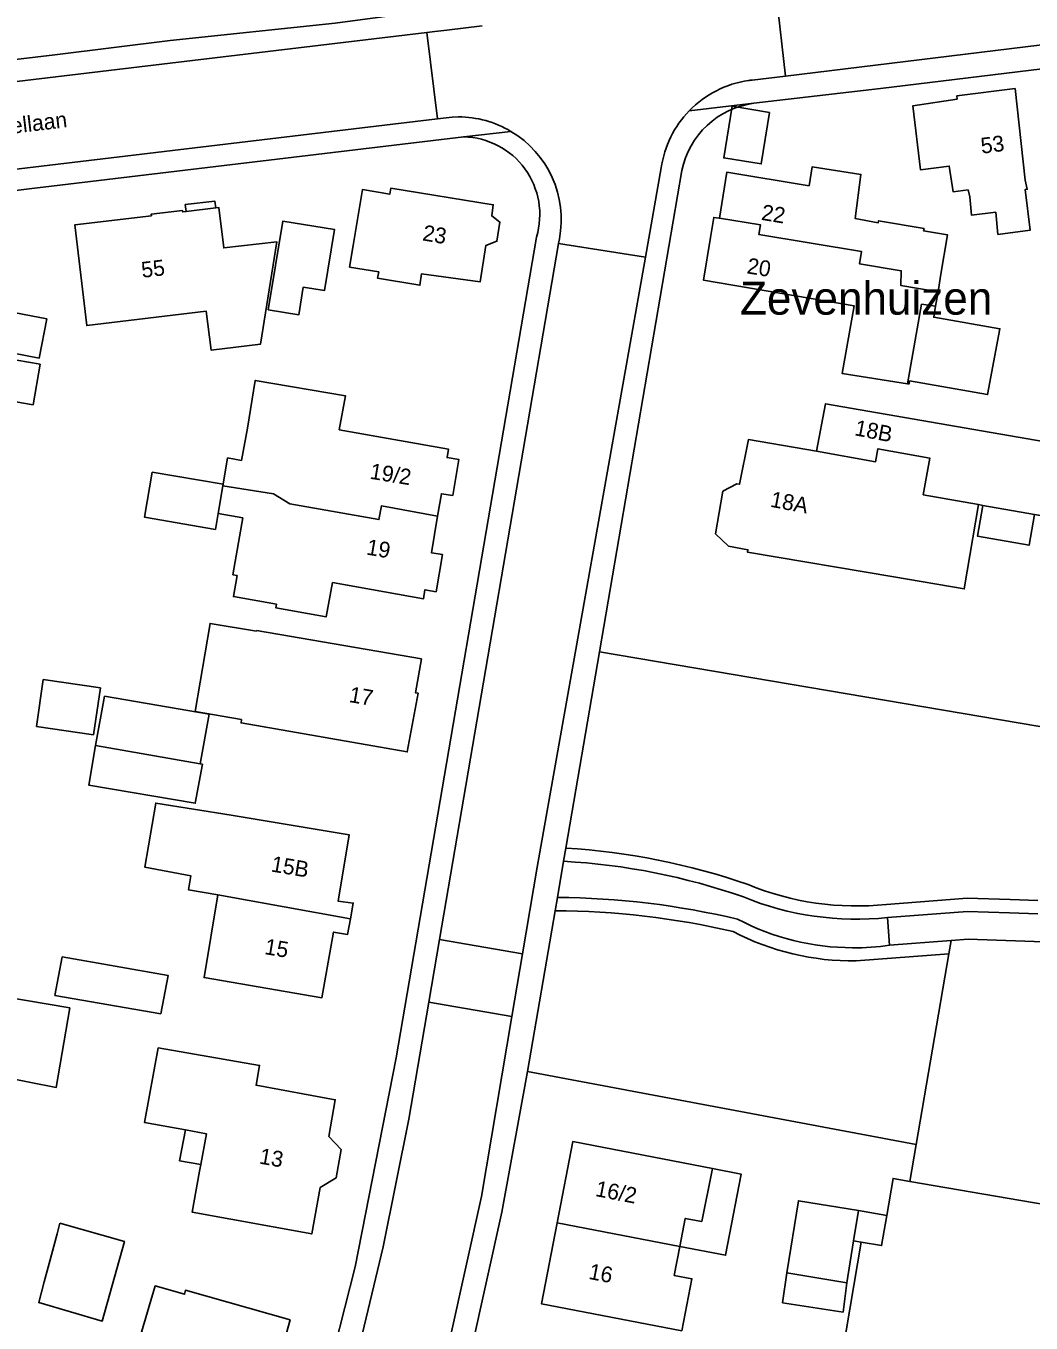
# Model space of a CAD drawing. Extents: x 194485 to 197793, y 468269 to 470822.
# Drawn here: x 195315.6 to 195391.8, y 470005 to 470103.4 of the extents above; entities that cross this region are included whole.
import ezdxf

# ---------------------------------------------------------------- set-up
doc = ezdxf.new("R2010")
doc.units = 0
for name, color, linetype in [('BGT grensvlak gebouwinstallatie plus 1', 7, 'Continuous'), ('BGT grensvlak onbegroeid terreindeel', 7, 'Continuous'), ('BGT grensvlak overig bouwwerk uitbreiding populatie', 7, 'Continuous'), ('BGT grensvlak pand op maaiveld', 7, 'Continuous'), ('BGT grensvlak pand op maaiveld LR', 7, 'Continuous'), ('BGT grensvlak vegetatieobject', 7, 'Continuous'), ('BGT grensvlak wegdeel', 7, 'Continuous'), ('BGT tekst huisnummerreeks', 7, 'Continuous'), ('BGT tekst openbare ruimte label weg', 7, 'Continuous'), ('IMGEO kenmerkpunt buurt', 7, 'Continuous')]:
    doc.layers.add(name, color=color, linetype=linetype)

msp = doc.modelspace()

# ---------------------------------------------------------------- linework, layer by layer
at = {"layer": 'BGT grensvlak gebouwinstallatie plus 1'}
for p, q in [((195327.242, 470017.295), (195327.682, 470019.637)), ((195328.838, 470017.01), (195327.242, 470017.295)), ((195378.753, 470013.523), (195380.889, 470013.156)), ((195378.955, 470011.122), (195378.379, 470011.218)), ((195372.982, 470006.528), (195373.302, 470008.787)), ((195377.864, 470008.046), (195377.584, 470005.821)), ((195377.584, 470005.821), (195372.982, 470006.528))]:
    msp.add_line(p, q, dxfattribs=at)
for points in [[(195327.726, 470089.304), (195327.672, 470089.829), (195329.909, 470090.096), (195329.983, 470089.574)], [(195314.123, 470081.741), (195317.163, 470081.158), (195316.593, 470078.185), (195313.58, 470078.762)], [(195392.097, 470066.318), (195391.684, 470063.987), (195387.766, 470064.681), (195388.178, 470067.012)], [(195367.657, 470016.701), (195369.851, 470016.276), (195368.66, 470010.127), (195365.192, 470010.798)]]:
    msp.add_lwpolyline(points, dxfattribs=at)
at = {"layer": 'BGT grensvlak onbegroeid terreindeel'}
for p, q in [((195385.612, 470032.995), (195383.131, 470018.528)), ((195353.636, 470024.07), (195383.131, 470018.528)), ((195383.131, 470018.528), (195382.652, 470015.734))]:
    msp.add_line(p, q, dxfattribs=at)
msp.add_lwpolyline([(195359.093, 470055.911), (195392.355, 470050.277), (195394.001, 470049.998), (195394.304, 470049.947)], dxfattribs=at)
at = {"layer": 'BGT grensvlak overig bouwwerk uitbreiding populatie'}
for p, q in [((195313.994, 470078.175), (195316.654, 470077.727)), ((195316.654, 470077.727), (195316.133, 470074.637)), ((195316.133, 470074.637), (195313.473, 470075.085))]:
    msp.add_line(p, q, dxfattribs=at)
msp.add_lwpolyline([(195371.999, 470096.827), (195371.37, 470092.91), (195368.528, 470093.366), (195369.157, 470097.284), (195371.999, 470096.827)], dxfattribs=at)
at = {"layer": 'BGT grensvlak pand op maaiveld'}
for p, q in [((195327.726, 470089.304), (195329.983, 470089.574)), ((195384.98, 470084.406), (195384.779, 470083.208)), ((195384.779, 470083.208), (195384.599, 470082.135)), ((195332.382, 470072.86), (195331.93, 470070.427)), ((195387.849, 470067.07), (195388.178, 470067.012)), ((195388.178, 470067.012), (195392.097, 470066.318)), ((195332.038, 470066.071), (195330.159, 470066.385)), ((195316.378, 470050.23), (195316.892, 470053.801)), ((195316.892, 470053.801), (195321.229, 470053.177)), ((195321.229, 470053.177), (195320.715, 470049.607)), ((195320.715, 470049.607), (195316.378, 470050.23)), ((195328.743, 470016.506), (195328.838, 470017.01)), ((195378.379, 470011.218), (195378.753, 470013.523)), ((195377.496, 470002.607), (195378.955, 470011.122)), ((195377.864, 470008.046), (195378.379, 470011.218)), ((195373.302, 470008.787), (195377.864, 470008.046))]:
    msp.add_line(p, q, dxfattribs=at)
for points in [[(195389.154, 470089.251), (195389.321, 470087.565), (195391.761, 470087.89), (195391.388, 470090.969), (195391.554, 470090.997), (195391.392, 470091.683), (195390.625, 470098.636), (195386.213, 470098.089), (195386.229, 470097.834), (195382.875, 470097.331), (195383.45, 470092.471), (195385.636, 470092.754), (195385.942, 470090.796), (195387.061, 470090.938), (195387.182, 470090.43)], [(195368.189, 470088.813), (195368.762, 470092.29), (195375.001, 470091.263), (195375.236, 470092.706), (195378.936, 470092.118), (195378.484, 470088.786), (195380.245, 470088.452), (195380.269, 470088.605), (195383.726, 470088.026), (195383.691, 470087.835), (195385.503, 470087.527), (195384.98, 470084.406)], [(195340.398, 470086.716), (195341.104, 470090.969), (195343.184, 470090.614), (195343.254, 470091.074), (195351.037, 470089.813), (195350.921, 470088.97), (195351.538, 470088.507), (195351.316, 470087.051), (195350.48, 470086.734), (195350.046, 470083.976), (195345.595, 470084.58), (195345.467, 470083.711), (195342.251, 470084.255), (195342.345, 470084.739)], [(195389.154, 470089.251), (195387.314, 470089.035), (195387.182, 470090.43)], [(195329.983, 470089.574), (195330.214, 470089.602), (195330.585, 470086.547), (195334.611, 470087.007), (195333.386, 470079.247), (195329.628, 470078.796), (195329.26, 470081.744), (195320.194, 470080.656), (195319.279, 470088.287), (195325.093, 470088.99), (195325.078, 470089.094), (195327.45, 470089.381), (195327.472, 470089.274), (195327.726, 470089.304)], [(195333.966, 470081.838), (195335.07, 470088.584), (195338.979, 470087.945), (195338.219, 470083.301), (195336.619, 470083.562), (195336.275, 470081.46), (195333.966, 470081.838)], [(195367.515, 470087.333), (195367.764, 470088.861), (195368.185, 470088.79), (195368.189, 470088.813)], [(195340.398, 470086.716), (195340.136, 470085.096), (195342.345, 470084.739)], [(195382.473, 470076.241), (195377.497, 470077.022), (195378.408, 470082.158), (195366.988, 470084.097), (195367.515, 470087.333)], [(195384.599, 470082.135), (195384.457, 470081.285), (195389.481, 470080.417), (195388.543, 470075.422), (195382.626, 470076.453), (195382.59, 470076.223), (195382.473, 470076.241)], [(195332.382, 470072.86), (195332.978, 470076.494), (195339.813, 470075.328), (195339.339, 470072.734)], [(195392.097, 470066.318), (195392.563, 470066.235), (195393.494, 470071.728), (195376.255, 470074.725), (195375.553, 470071.134)], [(195339.339, 470072.734), (195347.646, 470071.276), (195347.535, 470070.644), (195348.431, 470070.487), (195347.961, 470067.763), (195347.106, 470067.892), (195346.814, 470066.19)], [(195375.553, 470071.134), (195370.398, 470072.009), (195369.724, 470068.617), (195369.514, 470068.659), (195368.465, 470068.084), (195367.885, 470064.865), (195368.89, 470063.922), (195370.355, 470063.642), (195370.322, 470063.47), (195381.432, 470061.584)], [(195331.93, 470070.427), (195330.877, 470070.609), (195330.537, 470068.61)], [(195330.159, 470066.385), (195329.956, 470065.193), (195324.577, 470066.107), (195325.158, 470069.525), (195330.537, 470068.61)], [(195387.849, 470067.07), (195386.764, 470060.679), (195381.432, 470061.584)], [(195331.608, 470061.697), (195331.278, 470061.755), (195332.038, 470066.071)], [(195346.814, 470066.19), (195346.339, 470063.421), (195347.181, 470063.279), (195346.697, 470060.456), (195345.855, 470060.611), (195345.75, 470059.934), (195338.826, 470061.152)], [(195334.6, 470059.516), (195331.325, 470060.092), (195331.608, 470061.697)], [(195338.826, 470061.152), (195338.37, 470058.561), (195334.55, 470059.233), (195334.6, 470059.516)], [(195333.07, 470057.462), (195329.549, 470058.055), (195328.424, 470051.371), (195331.944, 470050.778)], [(195333.07, 470057.462), (195333.078, 470057.511), (195345.582, 470055.369), (195345.133, 470052.802), (195345.35, 470052.766), (195344.506, 470048.308), (195331.899, 470050.512), (195331.944, 470050.778)], [(195328.804, 470047.404), (195329.492, 470051.169), (195321.542, 470052.533), (195320.86, 470048.799)], [(195328.804, 470047.404), (195328.963, 470047.376), (195328.43, 470044.412), (195320.353, 470045.784), (195320.86, 470048.799)], [(195331.141, 470043.518), (195325.432, 470044.432), (195324.596, 470039.579), (195328.086, 470038.923), (195327.906, 470037.862), (195330.134, 470037.463)], [(195340.196, 470035.659), (195340.409, 470036.847), (195339.262, 470036.998), (195340.11, 470042.018), (195331.141, 470043.518)], [(195340.196, 470035.659), (195339.983, 470034.471), (195338.924, 470034.648), (195338.037, 470029.666), (195329.092, 470031.193), (195330.134, 470037.463)], [(195325.819, 470028.448), (195326.366, 470031.36), (195318.339, 470032.759), (195317.78, 470029.845), (195325.819, 470028.448)], [(195310.671, 470030.287), (195318.901, 470028.892), (195317.875, 470022.863), (195309.642, 470024.462)], [(195382.652, 470015.734), (195393.861, 470013.812), (195396.107, 470026.919), (195398.71, 470026.473)], [(195327.682, 470019.637), (195324.568, 470020.211), (195325.612, 470025.858), (195333.307, 470024.532), (195333.034, 470023.024), (195339.045, 470021.931), (195338.561, 470019.147), (195339.491, 470018.152), (195339.112, 470015.993), (195337.901, 470015.277)], [(195328.838, 470017.01), (195329.278, 470019.343), (195327.682, 470019.637)], [(195355.873, 470012.601), (195357.063, 470018.753), (195367.657, 470016.701)], [(195367.657, 470016.701), (195366.858, 470012.701), (195365.607, 470012.927), (195365.192, 470010.798)], [(195328.743, 470016.506), (195328.185, 470013.411), (195337.264, 470011.747), (195337.901, 470015.277)], [(195380.889, 470013.156), (195381.368, 470015.954), (195382.652, 470015.734)], [(195378.753, 470013.523), (195374.191, 470014.263), (195373.302, 470008.787)], [(195378.955, 470011.122), (195380.495, 470010.858), (195380.889, 470013.156)], [(195316.972, 470008.113), (195316.555, 470006.545), (195321.373, 470005.13), (195323.048, 470011.181), (195318.154, 470012.556)], [(195318.154, 470012.556), (195317.938, 470011.743), (195317.343, 470009.508), (195316.972, 470008.113)], [(195365.192, 470010.798), (195364.762, 470008.596), (195366.102, 470008.346), (195365.34, 470004.398), (195354.683, 470006.449), (195355.873, 470012.601)], [(195327.851, 469999.608), (195325.717, 470000.179), (195326.651, 470003.645), (195324.351, 470004.29), (195325.385, 470007.809), (195327.609, 470007.175), (195327.681, 470007.469), (195335.617, 470005.242), (195333.639, 469998.053), (195332.579, 469998.32), (195331.898, 469995.928), (195327.196, 469997.166), (195327.851, 469999.608)]]:
    msp.add_lwpolyline(points, dxfattribs=at)
at = {"layer": 'BGT grensvlak pand op maaiveld LR'}
for p, q in [((195383.527, 470082.288), (195382.473, 470076.241)), ((195384.599, 470082.135), (195383.527, 470082.288)), ((195330.159, 470066.385), (195330.518, 470068.499)), ((195330.518, 470068.499), (195330.537, 470068.61)), ((195383.656, 470067.813), (195387.849, 470067.07)), ((195320.86, 470048.799), (195328.804, 470047.404)), ((195330.134, 470037.463), (195340.196, 470035.659)), ((195365.192, 470010.798), (195355.873, 470012.601))]:
    msp.add_line(p, q, dxfattribs=at)
for points in [[(195368.189, 470088.813), (195371.301, 470088.299), (195371.18, 470087.569), (195378.974, 470086.277), (195378.819, 470085.34), (195381.996, 470084.814), (195381.962, 470083.682), (195384.779, 470083.208)], [(195375.553, 470071.134), (195380.044, 470070.326), (195380.221, 470071.31), (195384.158, 470070.602), (195383.656, 470067.813)], [(195346.814, 470066.19), (195342.548, 470066.978), (195342.359, 470065.93), (195335.596, 470067.141), (195334.364, 470067.877), (195330.518, 470068.499)]]:
    msp.add_lwpolyline(points, dxfattribs=at)
at = {"layer": 'BGT grensvlak vegetatieobject'}
for p in [(195385.786, 470034.011), (195378.574, 470032.453)]:
    msp.add_line(p, (195385.612, 470032.995), dxfattribs=at)
msp.add_lwpolyline([(195380.86, 470036.741), (195386.99, 470037.212), (195390.248, 470037.108), (195392.355, 470037.029)], dxfattribs=at)
for centre, radius, start, end in [((195353.615, 469990.387), 50.705, 70.71103, 86.69461), ((195378.6, 470058.323), 21.7, 247.69952, 275.97913), ((195355.533, 469976.523), 59.745, 76.75065, 89.81392), ((195378.379, 470052.385), 19.933, 242.6642, 270.55909)]:
    msp.add_arc(centre, radius, start, end, dxfattribs=at)
at = {"layer": 'BGT grensvlak wegdeel'}
for p, q in [((195372.481, 470106.054), (195373.212, 470099.572)), ((195345.992, 470102.882), (195346.8, 470096.345)), ((195373.212, 470099.572), (195370.675, 470099.276)), ((195365.909, 470096.952), (195370.817, 470097.521)), ((195346.8, 470096.345), (195289.031, 470089.444)), ((195348.79, 470094.97), (195352.378, 470095.386)), ((195359.093, 470055.911), (195365.348, 470092.408)), ((195362.58, 470085.832), (195363.786, 470092.628)), ((195346.959, 470034.082), (195355.988, 470086.875)), ((195355.988, 470086.875), (195356.049, 470087.231)), ((195355.988, 470086.875), (195362.58, 470085.832)), ((195356.539, 470041.008), (195359.093, 470055.911)), ((195356.369, 470040.016), (195356.539, 470041.008)), ((195355.898, 470037.267), (195356.369, 470040.016)), ((195355.727, 470036.268), (195355.898, 470037.267)), ((195353.636, 470024.07), (195355.727, 470036.268)), ((195380.95, 470035.745), (195381.111, 470033.651)), ((195346.145, 470029.328), (195346.959, 470034.082)), ((195346.959, 470034.082), (195353.26, 470033.004)), ((195381.111, 470033.651), (195385.786, 470034.011)), ((195352.455, 470028.248), (195353.26, 470033.004)), ((195346.145, 470029.328), (195352.455, 470028.248))]:
    msp.add_line(p, q, dxfattribs=at)
for points in [[(195373.212, 470099.572), (195398.252, 470102.621), (195407.303, 470103.7), (195414.852, 470104.342), (195422.606, 470105.012), (195431.118, 470105.474), (195438.102, 470105.577), (195445.423, 470105.609), (195452.9, 470105.553), (195461.739, 470105.443)], [(195182.83, 470089.086), (195184.512, 470085.208), (195219.06, 470089.341), (195227.914, 470090.496), (195236.646, 470091.529), (195245.262, 470092.586), (195253.753, 470093.539), (195262.549, 470094.572), (195273.795, 470096.02), (195282.846, 470097.006), (195291.691, 470098.092), (195300.69, 470099.179), (195317.772, 470101.201), (195326.528, 470102.272), (195339.037, 470103.597), (195349.825, 470105.039)], [(195350.183, 470103.382), (195347.513, 470103.063), (195346.59, 470102.953), (195345.992, 470102.882)], [(195562.403, 470102.733), (195541.64, 470102.894), (195532.712, 470102.824), (195531.349, 470102.832), (195516.325, 470103.067), (195500.41, 470103.214), (195476.588, 470103.499), (195462.658, 470103.685), (195449.213, 470103.852), (195437.324, 470103.847), (195426.087, 470103.435), (195415.708, 470102.689), (195402.636, 470101.386), (195392.684, 470100.139), (195380.428, 470098.632), (195370.817, 470097.521)], [(195345.992, 470102.882), (195281.623, 470095.191), (195265.107, 470093.197)], [(195346.8, 470096.345), (195347.454, 470096.423), (195347.93, 470096.467), (195348.393, 470096.48)], [(195348.79, 470094.97), (195315.814, 470091.035), (195289.552, 470087.794)], [(195309.377, 469899.412), (195336.838, 469994.757), (195338.217, 470000), (195340.56, 470009.262), (195343.66, 470025.117), (195354.316, 470087.371)], [(195353.26, 470033.004), (195354.372, 470039.569), (195362.58, 470085.832)], [(195380.95, 470035.745), (195387.012, 470036.211), (195390.213, 470036.109), (195392.355, 470036.028)], [(195385.786, 470034.011), (195387.059, 470034.109), (195395.666, 470033.802)], [(195346.145, 470029.328), (195344.63, 470020.464), (195342.672, 470010.78), (195340.09, 470000), (195339.699, 469998.56), (195332.587, 469973.865)], [(195338.99, 469972.004), (195344.113, 469989.778), (195346.778, 470000), (195347.806, 470004.1), (195350.143, 470014.589), (195352.455, 470028.248)], [(195340.15, 469970.131), (195344.589, 469985.538), (195347.345, 469995.177), (195348.624, 470000), (195349.348, 470002.903), (195351.685, 470013.392), (195353.636, 470024.07)]]:
    msp.add_lwpolyline(points, dxfattribs=at)
for centre, radius, start, end in [((195371.16, 470094.329), 4.971, 95.60512, 98.89403), ((195371.504, 470091.526), 7.794, 98.19986, 135.87717), ((195371.673, 470091.124), 6.454, 97.62343, 168.52293), ((195348.396, 470088.686), 7.794, 59.27624, 90.02139), ((195371.501, 470091.523), 7.794, 135.84938, 171.85033), ((195348.396, 470088.69), 7.791, 349.20922, 59.26088), ((195348.661, 470089.068), 5.904, 343.29735, 88.75201), ((195353.616, 469990.384), 49.708, 70.74279, 86.8248), ((195378.599, 470058.32), 22.697, 247.76294, 275.94459), ((195355.539, 469976.583), 60.685, 76.62458, 89.66081), ((195378.383, 470052.401), 18.949, 242.3098, 269.72294), ((195378.367, 470052.452), 19, 269.7701, 278.30294)]:
    msp.add_arc(centre, radius, start, end, dxfattribs=at)

# ---------------------------------------------------------------- texts
at = {"layer": 'BGT tekst huisnummerreeks'}
for s, rotation, p in [('53', 7.1, (195388.098, 470093.687)), ('22', 350.6, (195371.32, 470088.679)), ('23', 350.4, (195345.616, 470087.122)), ('55', 6.9, (195324.404, 470084.269)), ('20', 350.8, (195370.223, 470084.622)), ('18B', 348.9, (195378.391, 470072.343)), ('19/2', 350.7, (195341.619, 470069.043)), ('18A', 349.4, (195371.998, 470066.917)), ('19', 350.3, (195341.356, 470063.292)), ('17', 350.1, (195340.043, 470052.104)), ('15B', 350.5, (195334.122, 470039.248)), ('15', 350.5, (195333.627, 470032.982)), ('13', 350.1, (195333.23, 470017.091)), ('16/2', 349.1, (195358.724, 470014.628)), ('16', 349.1, (195358.214, 470008.345))]:
    msp.add_text(s, height=1.2, rotation=rotation, dxfattribs=at).set_placement(p)
at = {"layer": 'BGT tekst openbare ruimte label weg'}
msp.add_text('Bloemheuvellaan', height=1.2, rotation=6.8, dxfattribs=at).set_placement((195306.534, 470094.248))
at = {"layer": 'IMGEO kenmerkpunt buurt'}
msp.add_text('Zevenhuizen', height=2.5, dxfattribs=at).set_placement((195369.756, 470081.483))

doc.saveas('drawing.dxf')
